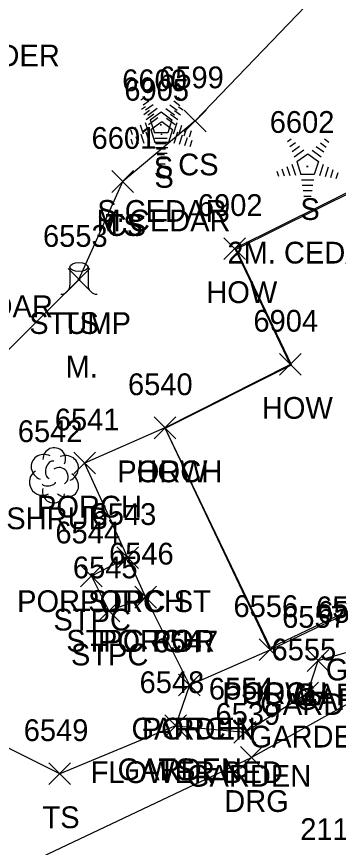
# Model space of a CAD drawing. Extents: x 1439173 to 1457902, y 641926 to 659889.
# Drawn here: x 1448928.4 to 1448958, y 643737.2 to 643813.5 of the extents above; entities that cross this region are included whole.
import ezdxf

# ---------------------------------------------------------------- set-up
doc = ezdxf.new("R2010")
doc.units = 0
for name, color, linetype in [('L_A', 7, 'Continuous'), ('L_C', 7, 'Continuous'), ('L_I', 7, 'Continuous'), ('L_TIC', 7, 'Continuous'), ('LAPB', 7, 'Continuous'), ('LBC', 7, 'Continuous'), ('LBF', 7, 'Continuous'), ('LELB', 7, 'Continuous'), ('Level 5', 7, 'Continuous'), ('LSH', 7, 'Continuous'), ('LTC', 7, 'Continuous'), ('LTS', 7, 'Continuous'), ('R_A', 7, 'Continuous'), ('R_I', 7, 'Continuous'), ('R_TIC', 7, 'Continuous'), ('RDG', 7, 'Continuous')]:
    doc.layers.add(name, color=color, linetype=linetype)

msp = doc.modelspace()

# ---------------------------------------------------------------- linework, layer by layer
at = {"layer": 'L_TIC'}
for points in [[(1448943.819, 643802.964), (1448945.819, 643804.964)], [(1448945.819, 643802.964), (1448943.819, 643804.964)], [(1448937.156, 643797.401), (1448939.156, 643799.401)], [(1448939.156, 643797.401), (1448937.156, 643799.401)], [(1448937.156, 643797.401), (1448939.156, 643799.401)], [(1448939.156, 643797.401), (1448937.156, 643799.401)], [(1448947.456, 643791.234), (1448949.456, 643793.234)], [(1448949.456, 643791.234), (1448947.456, 643793.234)], [(1448933.127, 643788.397), (1448935.127, 643790.397)], [(1448935.127, 643788.397), (1448933.127, 643790.397)], [(1448952.565, 643780.606), (1448954.565, 643782.606)], [(1448954.565, 643780.606), (1448952.565, 643782.606)], [(1448952.565, 643780.606), (1448954.565, 643782.606)], [(1448954.565, 643780.606), (1448952.565, 643782.606)], [(1448941.033, 643774.775), (1448943.033, 643776.775)], [(1448943.033, 643774.775), (1448941.033, 643776.775)], [(1448941.033, 643774.775), (1448943.033, 643776.775)], [(1448943.033, 643774.775), (1448941.033, 643776.775)], [(1448941.033, 643774.775), (1448943.033, 643776.775)], [(1448943.033, 643774.775), (1448941.033, 643776.775)], [(1448933.647, 643771.536), (1448935.647, 643773.536)], [(1448935.647, 643771.536), (1448933.647, 643773.536)], [(1448937.6, 643762.853), (1448939.6, 643764.853)], [(1448939.6, 643762.853), (1448937.6, 643764.853)], [(1448937.6, 643762.853), (1448939.6, 643764.853)], [(1448939.6, 643762.853), (1448937.6, 643764.853)], [(1448934.267, 643761.158), (1448936.267, 643763.158)], [(1448936.267, 643761.158), (1448934.267, 643763.158)], [(1448939.258, 643759.217), (1448941.258, 643761.217)], [(1448941.258, 643759.217), (1448939.258, 643761.217)], [(1448939.258, 643759.217), (1448941.258, 643761.217)], [(1448941.258, 643759.217), (1448939.258, 643761.217)], [(1448935.877, 643757.953), (1448937.877, 643759.953)], [(1448937.877, 643757.953), (1448935.877, 643759.953)], [(1448950.707, 643754.397), (1448952.707, 643756.397)], [(1448952.707, 643754.397), (1448950.707, 643756.397)], [(1448950.707, 643754.397), (1448952.707, 643756.397)], [(1448952.707, 643754.397), (1448950.707, 643756.397)], [(1448955.129, 643753.406), (1448957.129, 643755.406)], [(1448957.129, 643753.406), (1448955.129, 643755.406)], [(1448943.292, 643751.147), (1448945.292, 643753.147)], [(1448945.292, 643751.147), (1448943.292, 643753.147)], [(1448943.292, 643751.147), (1448945.292, 643753.147)], [(1448945.292, 643751.147), (1448943.292, 643753.147)], [(1448954.152, 643750.413), (1448956.152, 643752.413)], [(1448956.152, 643750.413), (1448954.152, 643752.413)], [(1448942.014, 643747.408), (1448944.014, 643749.408)], [(1448944.014, 643747.408), (1448942.014, 643749.408)], [(1448942.014, 643747.408), (1448944.014, 643749.408)], [(1448944.014, 643747.408), (1448942.014, 643749.408)], [(1448948.388, 643746.814), (1448950.388, 643748.814)], [(1448950.388, 643746.814), (1448948.388, 643748.814)], [(1448931.363, 643743.003), (1448933.363, 643745.003)], [(1448933.363, 643743.003), (1448931.363, 643745.003)]]:
    msp.add_lwpolyline(points, dxfattribs=at)
at = {"layer": 'LAPB'}
msp.add_lwpolyline([(1448944.292, 643752.147), (1448943.014, 643748.408), (1448949.388, 643747.814), (1448955.152, 643751.413), (1448956.129, 643754.406), (1448959.248, 643755.29), (1448959.382, 643754.862), (1448963.251, 643756.453), (1448962.171, 643757.575), (1448965.306, 643759.042), (1448965.923, 643757.982), (1448970.353, 643760.175), (1448968.615, 643763.43)], dxfattribs=at)
at = {"layer": 'LBC'}
for points in [[(1448977.575, 643793.096), (1448970.552, 643789.387), (1448964.852, 643800.351), (1448948.456, 643792.234), (1448953.565, 643781.606)], [(1448942.033, 643775.775), (1448953.565, 643781.606)], [(1448942.033, 643775.775), (1448951.707, 643755.397), (1448968.615, 643763.43), (1448975.581, 643766.905)]]:
    msp.add_lwpolyline(points, dxfattribs=at)
at = {"layer": 'LBF'}
for points in [[(1448942.033, 643775.775), (1448934.647, 643772.536), (1448938.6, 643763.853), (1448940.258, 643760.217), (1448944.292, 643752.147), (1448951.707, 643755.397)], [(1448938.6, 643763.853), (1448935.267, 643762.158), (1448936.877, 643758.953), (1448940.258, 643760.217)]]:
    msp.add_lwpolyline(points, dxfattribs=at)
at = {"layer": 'LELB'}
for points in [[(1449002.891, 643843.223), (1448959.665, 643819.414), (1448944.819, 643803.964), (1448938.156, 643798.401)], [(1448943.014, 643748.408), (1448932.363, 643744.003), (1448919.768, 643750.279), (1448910.582, 643763.441), (1448918.252, 643773.604), (1448934.127, 643789.397), (1448938.156, 643798.401)]]:
    msp.add_lwpolyline(points, dxfattribs=at)
at = {"layer": 'Level 5'}
for p, q in [((1448948.591, 643792.189), (1448964.805, 643800.214)), ((1448953.694, 643781.562), (1448948.591, 643792.189)), ((1448942.073, 643775.746), (1448953.694, 643781.562)), ((1448997.456, 643777.33), (1448951.741, 643755.556)), ((1448951.741, 643755.556), (1448942.073, 643775.746))]:
    msp.add_line(p, q, dxfattribs=at)
at = {"layer": 'LSH'}
msp.add_line((1448931.811, 643771.463), (1448931.811, 643771.463), dxfattribs=at)
msp.add_line((1448931.811, 643771.463), (1448931.811, 643771.463), dxfattribs=at)
msp.add_arc((1448931.858, 643772.897), 1.047, 335.52715, 180.95627, dxfattribs=at)
for centre, major_axis, ratio, start_param, end_param in [((1448931.019, 643772.129), (1.21, -0.512), 0.895232, 1.570796, 4.712389), ((1448931.603, 643771.921), (-0.208, -0.792), 0.645439, 3.141593, 6.283185), ((1448932.852, 643772.046), (-1.141, -0.483), 0.949671, 1.570796, 4.712389), ((1448932.311, 643771.296), (-0.5, 0.667), 0.989748, 3.141593, 6.283185), ((1448930.728, 643770.754), (0.584, -1.042), 0.959034, 3.141593, 6.283185), ((1448932.811, 643770.63), (-1.09, 0.792), 0.841452, 1.570796, 4.712389), ((1448931.353, 643770.713), (-0.625, -0.083), 0.423636, 0, 3.141593), ((1448931.811, 643769.963), (0.265, 1.061), 0.942809, 1.570796, 4.712389)]:
    msp.add_ellipse(centre, major_axis=major_axis, ratio=ratio, start_param=start_param, end_param=end_param, dxfattribs=at)
at = {"layer": 'LTC'}
for p, q in [((1448939.825, 643805.904), (1448940.179, 643806.161)), ((1448940.034, 643805.438), (1448940.564, 643805.822)), ((1448942.852, 643805.796), (1448943.401, 643805.396)), ((1448943.223, 643806.144), (1448943.642, 643805.839)), ((1448939.884, 643805.033), (1448940.239, 643805.29)), ((1448940.094, 643804.567), (1448940.623, 643804.951)), ((1448940.244, 643804.972), (1448940.948, 643805.484)), ((1448940.454, 643804.506), (1448941.332, 643805.144)), ((1448942.11, 643805.099), (1448942.919, 643804.51)), ((1448942.481, 643805.447), (1448943.16, 643804.954)), ((1448942.911, 643804.925), (1448943.461, 643804.526)), ((1448943.282, 643805.273), (1448943.701, 643804.968)), ((1448940.303, 643804.101), (1448941.007, 643804.613)), ((1448940.513, 643803.636), (1448941.391, 643804.273)), ((1448940.678, 643804.051), (1448941.69, 643804.786)), ((1448940.678, 643804.051), (1448941.065, 643802.858)), ((1448941.69, 643804.786), (1448942.687, 643804.061)), ((1448942.169, 643804.228), (1448942.979, 643803.639)), ((1448942.687, 643804.061), (1448942.296, 643802.858)), ((1448942.54, 643804.576), (1448943.219, 643804.083)), ((1448939.313, 643803.399), (1448939.524, 643802.748)), ((1448939.768, 643803.616), (1448940.039, 643802.781)), ((1448940.224, 643803.832), (1448940.554, 643802.813)), ((1448940.737, 643803.181), (1448941.749, 643803.915)), ((1448941.749, 643803.915), (1448942.746, 643803.19)), ((1448943.124, 643803.79), (1448942.786, 643802.751)), ((1448943.569, 643803.54), (1448943.281, 643802.655)), ((1448944.014, 643803.29), (1448943.776, 643802.56)), ((1448938.857, 643803.183), (1448939.009, 643802.715)), ((1448939.372, 643802.528), (1448939.584, 643801.877)), ((1448939.827, 643802.745), (1448940.099, 643801.91)), ((1448940.283, 643802.961), (1448940.614, 643801.942)), ((1448940.737, 643803.181), (1448941.124, 643801.987)), ((1448942.296, 643802.858), (1448941.065, 643802.858)), ((1448942.746, 643803.19), (1448942.355, 643801.987)), ((1448943.184, 643802.919), (1448942.846, 643801.88)), ((1448943.628, 643802.669), (1448943.341, 643801.784)), ((1448944.458, 643803.039), (1448944.271, 643802.465)), ((1448938.916, 643802.312), (1448939.069, 643801.844)), ((1448942.257, 643802.358), (1448941.113, 643802.358)), ((1448942.355, 643801.987), (1448941.124, 643801.987)), ((1448942.174, 643801.858), (1448941.185, 643801.858)), ((1448944.073, 643802.419), (1448943.836, 643801.689)), ((1448944.517, 643802.168), (1448944.33, 643801.594)), ((1448953.311, 643802.074), (1448953.665, 643802.331)), ((1448953.52, 643801.608), (1448954.05, 643801.993)), ((1448956.338, 643801.966), (1448956.887, 643801.567)), ((1448956.709, 643802.314), (1448957.128, 643802.01)), ((1448942.316, 643801.487), (1448941.172, 643801.487)), ((1448942.233, 643800.987), (1448941.244, 643800.987)), ((1448942.09, 643801.358), (1448941.258, 643801.358)), ((1448953.73, 643801.143), (1448954.434, 643801.654)), ((1448953.94, 643800.677), (1448954.818, 643801.315)), ((1448955.596, 643801.269), (1448956.405, 643800.68)), ((1448955.967, 643801.618), (1448956.646, 643801.124)), ((1448942.149, 643800.487), (1448941.317, 643800.487)), ((1448942.006, 643800.858), (1448941.331, 643800.858)), ((1448954.164, 643800.222), (1448955.176, 643800.956)), ((1448954.164, 643800.222), (1448954.551, 643799.028)), ((1448955.176, 643800.956), (1448956.173, 643800.231)), ((1448956.173, 643800.231), (1448955.782, 643799.028)), ((1448942.065, 643799.987), (1448941.39, 643799.987)), ((1448952.799, 643799.57), (1448953.01, 643798.918)), ((1448953.254, 643799.786), (1448953.525, 643798.951)), ((1448953.71, 643800.003), (1448954.04, 643798.983)), ((1448956.61, 643799.96), (1448956.272, 643798.921)), ((1448957.055, 643799.71), (1448956.767, 643798.825)), ((1448957.5, 643799.46), (1448957.262, 643798.73)), ((1448952.343, 643799.353), (1448952.495, 643798.885)), ((1448955.782, 643799.028), (1448954.551, 643799.028)), ((1448957.944, 643799.21), (1448957.757, 643798.635)), ((1448955.743, 643798.528), (1448954.599, 643798.528)), ((1448955.66, 643798.028), (1448954.671, 643798.028)), ((1448955.576, 643797.528), (1448954.744, 643797.528)), ((1448955.492, 643797.028), (1448954.817, 643797.028))]:
    msp.add_line(p, q, dxfattribs=at)
at = {"layer": 'LTS'}
for p, q in [((1448933.298, 643790.537), (1448933.298, 643788.871)), ((1448934.965, 643790.371), (1448934.965, 643790.537)), ((1448934.965, 643790.537), (1448934.965, 643788.871)), ((1448934.131, 643789.395), (1448934.131, 643789.395)), ((1448934.131, 643789.395), (1448934.131, 643789.395)), ((1448934.131, 643789.371), (1448934.131, 643789.371))]:
    msp.add_line(p, q, dxfattribs=at)
msp.add_circle((1448934.131, 643789.395), 0.0833, dxfattribs=at)
for centre, start, end in [((1448932.465, 643788.871), 270, 360), ((1448935.798, 643788.871), 180, 270)]:
    msp.add_arc(centre, 0.833, start, end, dxfattribs=at)
msp.add_ellipse((1448934.131, 643790.537), major_axis=(-0.833, 0), ratio=0.5, dxfattribs=at)
at = {"layer": 'R_TIC'}
for points in [[(1448949.005, 643744.496), (1448951.005, 643746.496)], [(1448951.005, 643744.496), (1448949.005, 643746.496)]]:
    msp.add_lwpolyline(points, dxfattribs=at)
at = {"layer": 'RDG'}
for points in [[(1448978.465, 643761.317), (1448950.005, 643745.496)], [(1448901.189, 643730.961), (1448905.485, 643729.125), (1448909.197, 643729.39), (1448921.881, 643732.203), (1448950.005, 643745.496)]]:
    msp.add_lwpolyline(points, dxfattribs=at)

# ---------------------------------------------------------------- texts
at = {"layer": 'L_A'}
for s, p in [('CS', (1448943.26, 643798.964)), ('S', (1448941.015, 643798.695)), ('S', (1448941.075, 643797.824)), ('S', (1448954.501, 643794.866)), ('TS', (1448936.566, 643793.401)), ('CS', (1448936.597, 643793.401)), ('HOW', (1448945.841, 643787.234)), ('STUMP', (1448929.552, 643784.397)), ('TS', (1448932.536, 643784.397)), ('HOW', (1448950.951, 643776.606)), ('HOW', (1448950.951, 643776.606)), ('PORCH', (1448937.655, 643770.775)), ('HOW', (1448939.418, 643770.775)), ('HOW', (1448939.418, 643770.775)), ('PORCH', (1448930.269, 643767.536)), ('SHRUB', (1448927.441, 643766.463)), ('POR STPC ST', (1448928.435, 643758.853)), ('PORCH', (1448934.223, 643758.853)), ('STPC', (1448931.778, 643757.158)), ('STPC POR', (1448932.959, 643755.217)), ('PORCH', (1448935.88, 643755.217)), ('STPC', (1448933.389, 643753.953)), ('GARDEN', (1448956.841, 643752.575)), ('PORCH', (1448947.329, 643750.397)), ('HOW', (1448949.093, 643750.397)), ('GARDEN', (1448953.917, 643750.29)), ('GARDEN', (1448950.799, 643749.406)), ('GARDEN', (1448954.052, 643749.862)), ('GARDEN', (1448938.962, 643747.147)), ('PORCH', (1448939.914, 643747.147)), ('GARDEN', (1448949.821, 643746.413)), ('GARDEN', (1448937.683, 643743.408)), ('TS', (1448941.424, 643743.408)), ('GARDEN', (1448944.058, 643742.814)), ('TS', (1448930.772, 643739.003))]:
    msp.add_text(s, height=2, dxfattribs=at).set_placement(p)
at = {"layer": 'L_C'}
for s, p in [('3M.BOXELDER', (1448913.342, 643808.973)), ('S.CEDAR', (1448935.811, 643794.695)), ('M.CEDAR', (1448935.744, 643793.824)), ('2M. CEDAR', (1448947.785, 643790.866)), ('M.CEDAR', (1448919.402, 643785.938)), ('M.', (1448932.899, 643780.397)), ('FLOWER BED', (1448935.198, 643743.147))]:
    msp.add_text(s, height=2, dxfattribs=at).set_placement(p)
at = {"layer": 'L_I'}
for s, p in [('6600', (1448938.11, 643806.695)), ('6599', (1448941.504, 643806.964)), ('6905', (1448938.303, 643805.824)), ('6602', (1448951.683, 643802.866)), ('6601', (1448935.29, 643801.401)), ('6601', (1448935.29, 643801.401)), ('6902', (1448945.07, 643795.234)), ('6553', (1448930.82, 643792.397)), ('6553', (1448930.82, 643792.397)), ('6904', (1448950.179, 643784.606)), ('6904', (1448950.179, 643784.606)), ('6540', (1448938.639, 643778.775)), ('6540', (1448938.639, 643778.775)), ('6540', (1448938.639, 643778.775)), ('6541', (1448931.906, 643775.536)), ('6542', (1448928.504, 643774.463)), ('6543', (1448935.293, 643766.853)), ('6543', (1448935.293, 643766.853)), ('6544', (1448931.96, 643765.158)), ('6546', (1448936.896, 643763.217)), ('6546', (1448936.896, 643763.217)), ('6545', (1448933.57, 643761.953)), ('6556', (1448948.345, 643758.397)), ('6556', (1448948.345, 643758.397)), ('6558', (1448955.941, 643758.29)), ('6559', (1448956.067, 643757.862)), ('6557', (1448952.822, 643757.406)), ('6547', (1448940.985, 643755.147)), ('6547', (1448940.985, 643755.147)), ('6555', (1448951.845, 643754.413)), ('6548', (1448939.707, 643751.408)), ('6548', (1448939.707, 643751.408)), ('6554', (1448946.081, 643750.814)), ('6549', (1448929.048, 643747.003))]:
    msp.add_text(s, height=2, dxfattribs=at).set_placement(p)
at = {"layer": 'LTC'}
for p in [(1448941.572, 643803.799), (1448941.631, 643802.928), (1448955.058, 643799.97)]:
    msp.add_text('.', height=1.037, rotation=270, dxfattribs=at).set_placement(p)
at = {"layer": 'R_A'}
msp.add_text('DRG', height=2, dxfattribs=at).set_placement((1448947.493, 643740.496))
at = {"layer": 'R_I'}
for s, p in [('6539', (1448946.69, 643748.496)), ('2112', (1448954.486, 643737.914))]:
    msp.add_text(s, height=2, dxfattribs=at).set_placement(p)

doc.saveas('drawing.dxf')
